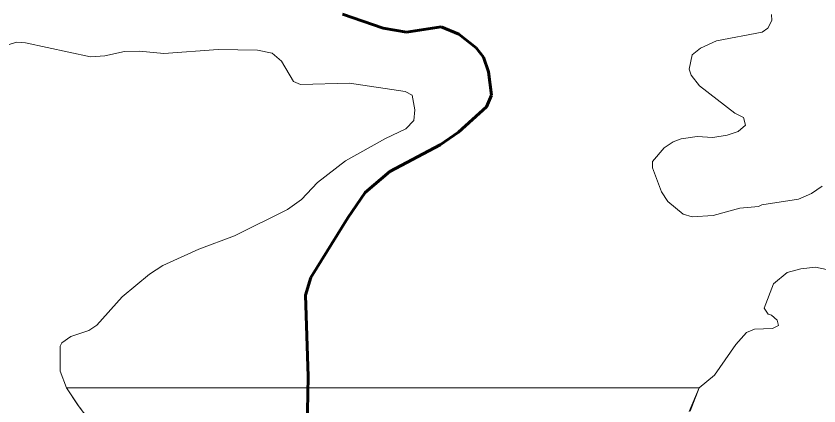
# Model space of a CAD drawing. Extents: x 553962 to 842807, y 8883888 to 9032388.
# Drawn here: x 571847 to 579604, y 8991098 to 8994868 of the extents above; entities that cross this region are included whole.
import ezdxf

# ---------------------------------------------------------------- set-up
doc = ezdxf.new("R2010")
doc.units = 0
doc.header["$LTSCALE"] = 200
doc.linetypes.add('LONG_DASH_SHORT_DASH', pattern=[9.9, 6, -1.2, 1.5, -1.2])
doc.layers.add('25', color=7, linetype='Continuous', lineweight=13)
doc.layers.add('7', color=7, linetype='LONG_DASH_SHORT_DASH', lineweight=60)

msp = doc.modelspace()

# ---------------------------------------------------------------- linework, layer by layer
at = {"layer": '25'}
for p, q in [((572449.1, 8991100.5), (572334.3, 8991274.5)), ((578359.3, 8991047.5), (578446.9, 8991274.5))]:
    msp.add_line(p, q, dxfattribs=at)
for points in [[(579635.4, 8993223), (579533.5, 8993151.6), (579406, 8993097.6), (579053.2, 8993043), (579021.4, 8993026.3), (578840, 8993009.1), (578582.4, 8992940.3), (578379.1, 8992925.9), (578292.9, 8992950.7), (578143.9, 8993075.8), (578083.2, 8993169), (577995.1, 8993400.6), (577994.6, 8993460.8), (578109.2, 8993594.8), (578195.8, 8993653.3), (578273.4, 8993681.3), (578427.8, 8993703), (578578, 8993693.5), (578718.8, 8993716), (578822.5, 8993752.7), (578893.8, 8993811.3), (578874.4, 8993888.2), (578790.1, 8993930), (578451.3, 8994193.1), (578370.9, 8994297.2), (578351.4, 8994355.6), (578379.6, 8994492.1), (578461.3, 8994556.7), (578615, 8994628.2), (579056.6, 8994710.7), (579110.2, 8994751.7), (579148.9, 8994826.5), (579144.5, 8994883.2)], [(579635.4, 8993223), (579533.5, 8993151.6), (579406, 8993097.6), (579053.2, 8993043), (579021.4, 8993026.3), (578840, 8993009.1), (578582.4, 8992940.3), (578379.1, 8992925.9), (578292.9, 8992950.7), (578143.9, 8993075.8), (578083.2, 8993169), (577995.1, 8993400.6), (577994.6, 8993460.8), (578109.2, 8993594.8), (578195.8, 8993653.3), (578273.4, 8993681.3), (578427.8, 8993703), (578578, 8993693.5), (578718.8, 8993716), (578822.5, 8993752.7), (578893.8, 8993811.3), (578874.4, 8993888.2), (578790.1, 8993930), (578451.3, 8994193.1), (578370.9, 8994297.2), (578351.4, 8994355.6), (578379.6, 8994492.1), (578461.3, 8994556.7), (578615, 8994628.2), (579056.6, 8994710.7), (579110.2, 8994751.7), (579148.9, 8994826.5), (579144.5, 8994883.2)], [(571593.3, 8994539.5), (571853, 8994615.2), (571939.4, 8994608.7), (572566.4, 8994472.6), (572704.5, 8994483.3), (572894.9, 8994524.4), (573037.9, 8994528.7), (573275.2, 8994507.1), (573798.6, 8994543.9), (574179, 8994537.4), (574321.5, 8994509.3), (574410.9, 8994430.6), (574526.9, 8994235), (574593.8, 8994206.8), (575069.7, 8994217.5), (575607.7, 8994137.4), (575672.8, 8994102.6), (575700.9, 8993960), (575690, 8993856.5), (575611.7, 8993776), (575415.4, 8993683.4), (575030.8, 8993467.3), (574760.4, 8993259.6), (574604.9, 8993095.5)], [(571593.3, 8994539.5), (571853, 8994615.2), (571939.4, 8994608.7), (572566.4, 8994472.6), (572704.5, 8994483.3), (572894.9, 8994524.4), (573037.9, 8994528.7), (573275.2, 8994507.1), (573798.6, 8994543.9), (574179, 8994537.4), (574321.5, 8994509.3), (574410.9, 8994430.6), (574526.9, 8994235), (574593.8, 8994206.8), (575069.7, 8994217.5), (575607.7, 8994137.4), (575672.8, 8994102.6), (575700.9, 8993960), (575690, 8993856.5), (575611.7, 8993776), (575415.4, 8993683.4), (575030.8, 8993467.3), (574760.4, 8993259.6), (574604.9, 8993095.5)], [(574604.9, 8993095.5), (574470.8, 8992998.2), (573958.5, 8992743.1), (573612.4, 8992613.3), (573265.1, 8992456.7), (573136.5, 8992373), (572873.3, 8992152.9), (572626.3, 8991880.2), (572549.3, 8991828.8), (572375.9, 8991770.2), (572289.7, 8991707.6), (572272.4, 8991674.5), (572272.4, 8991435), (572334.3, 8991274.5), (578446.9, 8991274.5)], [(574604.9, 8993095.5), (574470.8, 8992998.2), (573958.5, 8992743.1), (573612.4, 8992613.3), (573265.1, 8992456.7), (573136.5, 8992373), (572873.3, 8992152.9), (572626.3, 8991880.2), (572549.3, 8991828.8), (572375.9, 8991770.2), (572289.7, 8991707.6), (572272.4, 8991674.5), (572272.4, 8991435), (572334.3, 8991274.5)], [(578446.9, 8991274.5), (578595.4, 8991394.1), (578801.1, 8991690.5), (578904.7, 8991809.2), (578982.8, 8991841.6), (579155.2, 8991848.1), (579213.7, 8991874.2), (579201.1, 8991927.8), (579146.8, 8991975.6), (579112.1, 8991984.6), (579075.6, 8992042.7), (579166.3, 8992278.3), (579295.8, 8992388.4), (579427.6, 8992423.1), (579570.5, 8992438.3), (579888.8, 8992373.7)], [(578446.9, 8991274.5), (578595.4, 8991394.1), (578801.1, 8991690.5), (578904.7, 8991809.2), (578982.8, 8991841.6), (579155.2, 8991848.1), (579213.7, 8991874.2), (579201.1, 8991927.8), (579146.8, 8991975.6), (579112.1, 8991984.6), (579075.6, 8992042.7), (579166.3, 8992278.3), (579295.8, 8992388.4), (579427.6, 8992423.1), (579570.5, 8992438.3), (579888.8, 8992373.7)], [(578351.6, 8991043.2), (578446.9, 8991274.5), (572334.3, 8991274.5), (572447.3, 8991102.9), (572499.8, 8991033.9)]]:
    msp.add_lwpolyline(points, dxfattribs=at)
msp.add_spline([(571937, 8991003.3), (571999.7, 8990925.5), (572088.4, 8990874.2), (572123.6, 8990870.6), (572210.7, 8990848.2), (572263.8, 8990825.7), (572337.9, 8990833.5), (572365.3, 8990852.4), (572440.4, 8990872.8), (572520.2, 8990924.6), (572529.6, 8990971.1), (572499.8, 8991033.9), (572447.3, 8991102.9)], degree=3, dxfattribs=at)
at = {"layer": '7'}
msp.add_lwpolyline([(575001.4, 8994887.2), (575394, 8994749.3), (575618.8, 8994712.5), (575955.7, 8994764.3), (576124.6, 8994693), (576292.4, 8994562), (576364.1, 8994468.9), (576412.1, 8994327.7), (576440.1, 8994102.6), (576392.7, 8993990.5), (576122.7, 8993744.2), (575943, 8993623), (575458.6, 8993363.4), (575221, 8993160.3), (575052.4, 8992918.2), (574695.8, 8992339.1), (574641.7, 8992170), (574667.6, 8991383.4), (574663.3, 8991045.9), (574695.7, 8990709.2), (574803.7, 8990112.5), (574922.1, 8989769.7)], dxfattribs=at)

doc.saveas('drawing.dxf')
